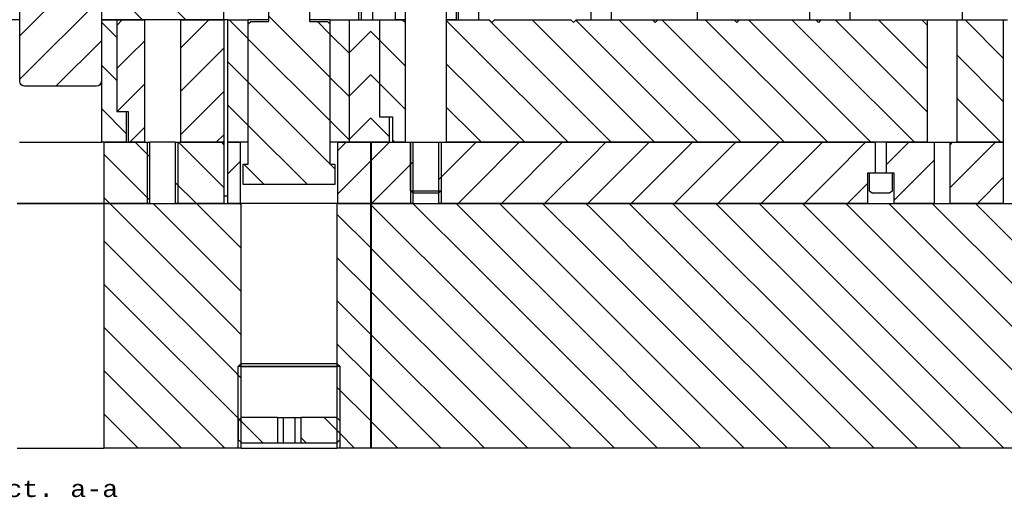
# Model space of a CAD drawing. Header units: inches. Extents: x 3 to 289, y 4 to 291.
# Tile 606 of 634: x 244 to 256, y 144 to 150. Entities that reach past the tile are written whole.
import ezdxf
from ezdxf.enums import TextEntityAlignment as Align

# ---------------------------------------------------------------- set-up
doc = ezdxf.new("R2010")
doc.units = ezdxf.units.IN
doc.header["$LTSCALE"] = 0.5
doc.header["$MEASUREMENT"] = 0
doc.layers.add('MFB', color=7, linetype='Continuous')
doc.styles.add('VERO2-Courier New', font='cour.ttf')

msp = doc.modelspace()

# ---------------------------------------------------------------- linework, layer by layer
at = {"layer": 'MFB', "color": 9, "linetype": 'Continuous'}
for p, q in [((244.171, 149.071), (244.171, 154.951)), ((245.171, 154.951), (245.171, 149.071)), ((249.546, 149.823), (249.546, 150.698)), ((245.171, 150.627), (244.171, 149.627)), ((245.171, 150.627), (244.171, 149.627)), ((248.771, 150.568), (248.771, 149.823)), ((248.896, 149.823), (248.896, 150.568)), ((249.396, 150.568), (249.396, 149.823)), ((249.521, 149.823), (249.521, 150.568)), ((245.171, 150.097), (244.171, 149.097)), ((245.171, 150.097), (244.171, 149.097)), ((247.221, 149.803), (247.221, 150.103)), ((247.721, 150.103), (247.721, 149.803)), ((251.421, 149.823), (251.421, 150.011)), ((252.471, 150.011), (252.471, 149.823)), ((253.846, 150.011), (253.846, 149.823)), ((254.346, 149.823), (254.346, 150.011)), ((255.721, 149.823), (255.721, 150.011)), ((245.172, 149.823), (245.172, 148.323)), ((245.172, 149.823), (245.359, 149.823)), ((245.427, 149.823), (245.359, 149.755)), ((245.427, 149.823), (245.359, 149.755)), ((245.359, 149.823), (245.359, 148.698)), ((245.359, 149.823), (245.359, 148.698)), ((245.359, 149.823), (245.52, 149.823)), ((245.52, 149.823), (245.702, 149.823)), ((245.702, 148.323), (245.702, 149.823)), ((246.488, 149.823), (246.14, 149.475)), ((246.488, 149.823), (246.14, 149.475)), ((246.14, 149.823), (246.14, 148.323)), ((246.14, 149.823), (246.671, 149.823)), ((246.671, 149.823), (246.671, 148.323)), ((246.721, 148.323), (246.721, 149.823)), ((246.721, 149.823), (246.777, 149.823)), ((246.777, 149.782), (246.736, 149.823)), ((246.777, 149.782), (246.736, 149.823)), ((246.777, 149.823), (246.97, 149.823)), ((246.97, 148.323), (246.97, 149.823)), ((247.043, 149.823), (246.97, 149.823)), ((247.971, 149.119), (247.221, 149.869)), ((247.971, 149.119), (247.221, 149.869)), ((247.971, 149.823), (247.899, 149.823)), ((247.971, 149.823), (247.971, 148.323)), ((247.971, 149.823), (248.205, 149.823)), ((248.205, 149.823), (248.205, 148.323)), ((248.205, 149.823), (248.471, 149.823)), ((248.205, 149.823), (248.205, 148.323)), ((248.471, 149.823), (248.578, 149.823)), ((248.578, 149.823), (248.578, 148.636)), ((248.578, 149.823), (248.578, 148.636)), ((248.578, 149.823), (248.896, 149.823)), ((248.896, 149.823), (248.771, 149.823)), ((248.896, 149.785), (248.858, 149.823)), ((248.896, 149.785), (248.858, 149.823)), ((248.896, 148.323), (248.896, 149.823)), ((249.396, 149.823), (249.396, 148.323)), ((249.396, 149.823), (249.737, 149.823)), ((249.521, 149.823), (249.396, 149.823)), ((249.737, 149.823), (249.924, 149.823)), ((251.17, 148.571), (249.918, 149.823)), ((251.17, 148.571), (249.918, 149.823)), ((249.956, 149.792), (249.924, 149.823)), ((249.987, 149.823), (249.956, 149.792)), ((249.987, 149.823), (250.924, 149.823)), ((251.17, 149.101), (250.449, 149.823)), ((251.17, 149.101), (250.449, 149.823)), ((250.956, 149.792), (250.924, 149.823)), ((250.987, 149.823), (250.956, 149.792)), ((251.17, 149.632), (250.983, 149.819)), ((251.17, 149.632), (250.983, 149.819)), ((250.987, 149.823), (251.17, 149.823)), ((251.17, 149.823), (251.924, 149.823)), ((252.042, 149.29), (251.509, 149.823)), ((252.042, 149.29), (251.509, 149.823)), ((251.956, 149.792), (251.924, 149.823)), ((251.924, 149.823), (251.987, 149.823)), ((251.987, 149.823), (251.956, 149.792)), ((251.987, 149.823), (252.042, 149.823)), ((252.042, 149.82), (252.04, 149.823)), ((252.042, 149.82), (252.04, 149.823)), ((252.042, 149.823), (252.924, 149.823)), ((253.54, 148.323), (252.042, 149.82)), ((253.54, 148.323), (252.042, 149.82)), ((254.07, 148.323), (252.57, 149.823)), ((254.07, 148.323), (252.57, 149.823)), ((252.956, 149.792), (252.924, 149.823)), ((252.924, 149.823), (252.987, 149.823)), ((252.987, 149.823), (252.956, 149.792)), ((252.971, 149.823), (252.971, 149.828)), ((252.987, 149.823), (253.924, 149.823)), ((254.115, 148.808), (253.1, 149.823)), ((254.115, 148.808), (253.1, 149.823)), ((254.115, 149.339), (253.631, 149.823)), ((254.115, 149.339), (253.631, 149.823)), ((253.956, 149.792), (253.924, 149.823)), ((253.924, 149.823), (253.987, 149.823)), ((253.987, 149.823), (253.956, 149.792)), ((253.987, 149.823), (254.115, 149.823)), ((254.115, 149.823), (255.291, 149.823)), ((255.291, 148.692), (254.161, 149.823)), ((255.291, 148.692), (254.161, 149.823)), ((255.291, 149.223), (254.691, 149.823)), ((255.291, 149.223), (254.691, 149.823)), ((255.221, 149.828), (255.221, 149.823)), ((255.291, 149.753), (255.222, 149.823)), ((255.291, 149.753), (255.222, 149.823)), ((255.291, 148.323), (255.291, 149.823)), ((255.291, 149.823), (255.651, 149.823)), ((255.651, 149.823), (255.651, 148.323)), ((255.651, 149.823), (256.221, 149.823)), ((256.221, 149.354), (255.752, 149.823)), ((256.221, 149.354), (255.752, 149.823)), ((256.221, 149.823), (256.221, 148.323)), ((245.359, 149.609), (245.172, 149.796)), ((245.359, 149.609), (245.172, 149.796)), ((246.97, 149.589), (246.777, 149.782)), ((246.97, 149.589), (246.777, 149.782)), ((246.971, 149.773), (247.001, 149.803)), ((246.971, 148.053), (246.971, 149.773)), ((247.001, 149.803), (247.221, 149.803)), ((247.721, 149.803), (247.941, 149.803)), ((247.971, 149.649), (247.817, 149.803)), ((247.971, 149.649), (247.817, 149.803)), ((247.941, 149.803), (247.971, 149.773)), ((247.971, 149.773), (247.971, 148.053)), ((249.737, 149.474), (249.396, 149.815)), ((249.737, 149.474), (249.396, 149.815)), ((247.971, 148.588), (246.971, 149.588)), ((247.971, 148.588), (246.971, 149.588)), ((248.205, 149.415), (247.971, 149.648)), ((248.205, 149.415), (247.971, 149.648)), ((248.471, 149.685), (248.205, 149.419)), ((248.471, 149.685), (248.205, 149.419)), ((248.578, 149.573), (248.471, 149.679)), ((248.578, 149.573), (248.471, 149.679)), ((252.042, 148.76), (251.17, 149.632)), ((252.042, 148.76), (251.17, 149.632)), ((245.171, 149.567), (244.615, 149.011)), ((245.171, 149.567), (244.615, 149.011)), ((245.702, 149.568), (245.52, 149.386)), ((245.702, 149.568), (245.52, 149.386)), ((246.671, 149.476), (246.14, 148.944)), ((246.671, 149.476), (246.14, 148.944)), ((248.896, 149.254), (248.578, 149.573)), ((248.896, 149.254), (248.578, 149.573)), ((250.888, 148.323), (249.737, 149.474)), ((250.888, 148.323), (249.737, 149.474)), ((245.52, 149.386), (245.359, 149.225)), ((245.52, 149.386), (245.359, 149.225)), ((255.131, 148.323), (254.115, 149.339)), ((255.131, 148.323), (254.115, 149.339)), ((256.221, 148.824), (255.651, 149.394)), ((256.221, 148.824), (255.651, 149.394)), ((245.359, 149.079), (245.172, 149.266)), ((245.359, 149.079), (245.172, 149.266)), ((246.777, 149.252), (246.721, 149.308)), ((246.777, 149.252), (246.721, 149.308)), ((246.97, 149.058), (246.777, 149.252)), ((246.97, 149.058), (246.777, 149.252)), ((249.737, 148.943), (249.396, 149.285)), ((249.737, 148.943), (249.396, 149.285)), ((253.009, 148.323), (252.042, 149.29)), ((253.009, 148.323), (252.042, 149.29)), ((248.205, 148.884), (247.971, 149.118)), ((248.205, 148.884), (247.971, 149.118)), ((248.471, 149.154), (248.205, 148.889)), ((248.471, 149.154), (248.205, 148.889)), ((248.578, 149.042), (248.471, 149.149)), ((248.578, 149.042), (248.471, 149.149)), ((251.949, 148.323), (251.17, 149.101)), ((251.949, 148.323), (251.17, 149.101)), ((245.111, 149.011), (244.231, 149.011)), ((245.702, 149.037), (245.52, 148.855)), ((245.702, 149.037), (245.52, 148.855)), ((247.971, 148.058), (246.971, 149.058)), ((247.971, 148.058), (246.971, 149.058)), ((248.896, 148.724), (248.578, 149.042)), ((248.896, 148.724), (248.578, 149.042)), ((245.52, 148.855), (245.363, 148.698)), ((245.52, 148.855), (245.363, 148.698)), ((246.671, 148.945), (246.14, 148.414)), ((246.671, 148.945), (246.14, 148.414)), ((250.358, 148.323), (249.737, 148.943)), ((250.358, 148.323), (249.737, 148.943)), ((256.191, 148.323), (255.651, 148.864)), ((256.191, 148.323), (255.651, 148.864)), ((245.476, 148.432), (245.172, 148.736)), ((245.476, 148.432), (245.172, 148.736)), ((246.777, 148.721), (246.721, 148.778)), ((246.777, 148.721), (246.721, 148.778)), ((249.737, 148.413), (249.396, 148.754)), ((249.737, 148.413), (249.396, 148.754)), ((252.479, 148.323), (252.042, 148.76)), ((252.479, 148.323), (252.042, 148.76)), ((254.6, 148.323), (254.115, 148.808)), ((254.6, 148.323), (254.115, 148.808)), ((245.359, 148.698), (245.476, 148.698)), ((245.359, 148.698), (245.499, 148.698)), ((245.476, 148.698), (245.476, 148.323)), ((245.499, 148.698), (245.499, 148.323)), ((246.97, 148.528), (246.777, 148.721)), ((246.97, 148.528), (246.777, 148.721)), ((248.471, 148.624), (248.205, 148.358)), ((248.471, 148.624), (248.205, 148.358)), ((248.698, 148.392), (248.471, 148.619)), ((248.698, 148.392), (248.471, 148.619)), ((248.578, 148.636), (248.698, 148.636)), ((248.578, 148.636), (248.738, 148.636)), ((248.698, 148.636), (248.698, 148.323)), ((248.738, 148.636), (248.738, 148.323)), ((245.702, 148.507), (245.52, 148.325)), ((245.702, 148.507), (245.52, 148.325)), ((247.696, 147.803), (246.971, 148.528)), ((247.696, 147.803), (246.971, 148.528)), ((248.205, 148.354), (247.971, 148.588)), ((248.205, 148.354), (247.971, 148.588)), ((251.418, 148.323), (251.17, 148.571)), ((251.418, 148.323), (251.17, 148.571)), ((246.671, 148.415), (246.579, 148.323)), ((246.671, 148.415), (246.579, 148.323)), ((249.827, 148.323), (249.737, 148.413)), ((249.827, 148.323), (249.737, 148.413)), ((244.17, 148.323), (245.172, 148.323)), ((245.476, 148.323), (245.172, 148.323)), ((245.202, 148.323), (245.202, 147.573)), ((245.202, 148.323), (245.52, 148.323)), ((245.52, 148.323), (245.499, 148.323)), ((245.52, 148.325), (245.518, 148.323)), ((245.52, 148.325), (245.518, 148.323)), ((245.52, 148.323), (245.765, 148.323)), ((245.702, 148.323), (245.52, 148.323)), ((245.765, 148.143), (245.585, 148.323)), ((245.765, 148.143), (245.585, 148.323)), ((245.765, 147.573), (245.765, 148.323)), ((246.077, 148.323), (245.765, 148.323)), ((246.077, 148.323), (246.077, 147.573)), ((246.077, 148.323), (246.671, 148.323)), ((246.671, 147.767), (246.115, 148.323)), ((246.671, 147.767), (246.115, 148.323)), ((246.671, 148.323), (246.14, 148.323)), ((246.671, 148.297), (246.645, 148.323)), ((246.671, 148.297), (246.645, 148.323)), ((246.671, 148.323), (246.671, 147.573)), ((246.721, 147.573), (246.721, 148.323)), ((246.721, 148.323), (246.777, 148.323)), ((246.777, 148.323), (246.721, 148.323)), ((246.777, 148.323), (246.877, 148.323)), ((246.97, 148.323), (246.777, 148.323)), ((246.877, 147.573), (246.877, 148.323)), ((246.97, 148.323), (246.971, 148.323)), ((248.205, 148.323), (247.971, 148.323)), ((247.971, 148.323), (247.971, 148.323)), ((248.17, 148.323), (248.065, 148.218)), ((248.17, 148.323), (248.065, 148.218)), ((248.065, 148.323), (248.065, 147.573)), ((248.065, 148.323), (248.471, 148.323)), ((248.471, 148.323), (248.205, 148.323)), ((248.698, 148.323), (248.471, 148.323)), ((248.471, 147.573), (248.471, 148.323)), ((248.7, 148.323), (248.478, 148.101)), ((248.7, 148.323), (248.478, 148.101)), ((248.478, 148.323), (248.478, 147.573)), ((248.478, 148.323), (248.99, 148.323)), ((248.767, 148.323), (248.738, 148.352)), ((248.767, 148.323), (248.738, 148.352)), ((248.896, 148.323), (248.738, 148.323)), ((248.99, 147.573), (248.99, 148.323)), ((249.302, 148.323), (249.302, 147.573)), ((249.302, 148.323), (249.737, 148.323)), ((249.737, 148.299), (249.333, 147.895)), ((249.737, 148.299), (249.333, 147.895)), ((249.737, 148.323), (249.396, 148.323)), ((250.291, 148.323), (249.737, 147.769)), ((249.761, 148.323), (249.737, 148.299)), ((250.291, 148.323), (249.737, 147.769)), ((249.761, 148.323), (249.737, 148.299)), ((249.737, 148.323), (254.115, 148.323)), ((254.115, 148.323), (249.737, 148.323)), ((250.822, 148.323), (250.072, 147.573)), ((250.822, 148.323), (250.072, 147.573)), ((251.882, 148.323), (251.17, 147.611)), ((251.352, 148.323), (251.17, 148.141)), ((251.882, 148.323), (251.17, 147.611)), ((251.352, 148.323), (251.17, 148.141)), ((252.413, 148.323), (252.042, 147.953)), ((252.413, 148.323), (252.042, 147.953)), ((252.943, 148.323), (252.193, 147.573)), ((252.943, 148.323), (252.193, 147.573)), ((253.473, 148.323), (252.723, 147.573)), ((253.473, 148.323), (252.723, 147.573)), ((254.004, 148.323), (253.254, 147.573)), ((254.004, 148.323), (253.254, 147.573)), ((254.534, 148.323), (254.115, 147.904)), ((254.534, 148.323), (254.115, 147.904)), ((254.115, 148.323), (254.657, 148.323)), ((255.291, 148.323), (254.115, 148.323)), ((254.657, 147.948), (254.657, 148.323)), ((255.064, 148.323), (254.785, 148.044)), ((255.064, 148.323), (254.785, 148.044)), ((254.785, 148.323), (254.785, 147.948)), ((254.785, 148.323), (255.377, 148.323)), ((255.377, 147.573), (255.377, 148.323)), ((255.377, 148.323), (255.565, 148.323)), ((256.125, 148.323), (255.565, 147.763)), ((255.595, 148.323), (255.565, 148.293)), ((256.125, 148.323), (255.565, 147.763)), ((255.595, 148.323), (255.565, 148.293)), ((255.565, 148.323), (255.565, 147.573)), ((255.565, 148.323), (256.221, 148.323)), ((255.661, 148.323), (255.651, 148.333)), ((255.661, 148.323), (255.651, 148.333)), ((256.221, 148.323), (255.651, 148.323)), ((256.221, 148.323), (256.221, 147.573)), ((245.52, 147.857), (245.202, 148.175)), ((245.52, 147.857), (245.202, 148.175)), ((251.17, 148.141), (250.602, 147.573)), ((251.17, 148.141), (250.602, 147.573)), ((246.877, 148.091), (246.777, 147.991)), ((246.877, 148.091), (246.777, 147.991)), ((246.908, 147.803), (246.908, 148.053)), ((246.908, 148.053), (246.971, 148.053)), ((247.165, 147.803), (246.915, 148.053)), ((247.165, 147.803), (246.915, 148.053)), ((247.971, 148.053), (248.033, 148.053)), ((248.033, 147.995), (247.976, 148.053)), ((248.033, 147.995), (247.976, 148.053)), ((248.033, 148.053), (248.033, 147.803)), ((248.471, 148.094), (248.065, 147.687)), ((248.471, 148.094), (248.065, 147.687)), ((248.958, 148.051), (248.481, 147.573)), ((248.958, 148.051), (248.481, 147.573)), ((248.99, 148.082), (248.958, 148.051)), ((255.377, 148.106), (254.881, 147.609)), ((255.377, 148.106), (254.881, 147.609)), ((246.777, 147.991), (246.721, 147.935)), ((246.777, 147.991), (246.721, 147.935)), ((249.333, 147.895), (249.302, 147.864)), ((252.042, 147.953), (251.663, 147.573)), ((252.042, 147.953), (251.663, 147.573)), ((254.115, 147.904), (253.784, 147.573)), ((254.115, 147.904), (253.784, 147.573)), ((254.561, 147.948), (254.657, 147.948)), ((254.561, 147.573), (254.561, 147.948)), ((254.785, 147.948), (254.881, 147.948)), ((254.881, 147.948), (254.881, 147.573)), ((245.765, 147.613), (245.52, 147.857)), ((245.765, 147.613), (245.52, 147.857)), ((246.335, 147.573), (246.077, 147.83)), ((246.335, 147.573), (246.077, 147.83)), ((248.033, 147.803), (246.908, 147.803)), ((249.737, 147.769), (249.541, 147.573)), ((249.737, 147.769), (249.541, 147.573)), ((254.561, 147.82), (254.314, 147.573)), ((254.561, 147.82), (254.314, 147.573)), ((256.221, 147.889), (255.905, 147.573)), ((256.221, 147.889), (255.905, 147.573)), ((246.671, 147.667), (246.72, 147.667)), ((246.72, 147.667), (246.721, 147.667)), ((244.14, 147.573), (245.202, 147.573)), ((245.274, 147.573), (245.202, 147.645)), ((245.274, 147.573), (245.202, 147.645)), ((245.52, 147.573), (245.202, 147.573)), ((245.765, 147.573), (245.52, 147.573)), ((246.671, 147.573), (246.077, 147.573)), ((246.777, 147.573), (246.721, 147.573)), ((246.877, 147.573), (246.777, 147.573)), ((248.471, 147.573), (248.065, 147.573)), ((248.478, 147.573), (248.471, 147.573)), ((248.99, 147.573), (248.478, 147.573)), ((249.737, 147.573), (249.302, 147.573)), ((254.115, 147.573), (249.737, 147.573)), ((251.17, 147.611), (251.132, 147.573)), ((251.17, 147.611), (251.132, 147.573)), ((254.561, 147.573), (254.115, 147.573)), ((255.377, 147.573), (254.881, 147.573)), ((255.377, 147.575), (255.375, 147.573)), ((255.377, 147.575), (255.375, 147.573)), ((256.221, 147.573), (255.565, 147.573))]:
    msp.add_line(p, q, dxfattribs=at)
at = {"layer": 'MFB', "color": 190, "linetype": 'Continuous'}
for p, q in [((244.171, 149.823), (244.171, 151.511)), ((245.171, 151.511), (245.171, 149.823)), ((246.671, 149.823), (246.671, 151.511)), ((246.206, 149.823), (245.52, 150.509)), ((246.206, 149.823), (245.52, 150.509)), ((245.676, 149.823), (245.52, 149.978)), ((245.676, 149.823), (245.52, 149.978)), ((244.171, 149.823), (243.588, 149.823)), ((245.52, 149.823), (245.171, 149.823)), ((246.671, 149.823), (245.52, 149.823))]:
    msp.add_line(p, q, dxfattribs=at)
at = {"layer": 'MFB', "color": 136, "linetype": 'Continuous'}
for p, q in [((248.896, 148.323), (248.896, 150.573)), ((249.396, 150.573), (249.396, 148.323)), ((248.896, 148.323), (249.396, 148.323)), ((248.958, 147.729), (248.958, 148.323)), ((249.333, 148.323), (249.333, 147.729)), ((248.958, 147.729), (249.333, 147.729)), ((248.99, 147.698), (248.958, 147.729)), ((249.302, 147.698), (248.99, 147.698)), ((249.333, 147.729), (249.302, 147.698))]:
    msp.add_line(p, q, dxfattribs=at)
at = {"layer": 'MFB', "color": 4, "linetype": 'Continuous'}
for p, q in [((248.327, 149.823), (248.327, 150.011)), ((248.359, 149.823), (248.359, 150.011)), ((249.796, 149.823), (249.796, 150.011)), ((251.171, 149.823), (251.171, 150.011)), ((246.72, 147.573), (246.72, 147.667)), ((246.885, 145.573), (248.057, 145.573))]:
    msp.add_line(p, q, dxfattribs=at)
at = {"layer": 'MFB', "color": 30, "linetype": 'Continuous'}
for p, q in [((248.496, 149.823), (248.496, 150.011)), ((246.721, 149.823), (246.671, 149.823)), ((247.221, 149.823), (247.043, 149.823)), ((247.899, 149.823), (247.721, 149.823)), ((256.221, 149.823), (256.271, 149.823)), ((246.888, 144.948), (246.846, 144.906)), ((246.846, 144.906), (246.846, 144.677)), ((247.151, 144.636), (246.863, 144.923)), ((247.151, 144.636), (246.863, 144.923)), ((247.327, 144.948), (246.888, 144.948)), ((247.327, 144.948), (247.327, 144.636)), ((247.327, 144.948), (247.399, 144.948)), ((247.399, 144.948), (247.399, 144.636)), ((247.399, 144.948), (247.543, 144.948)), ((247.543, 144.948), (247.543, 144.636)), ((247.543, 144.948), (247.615, 144.948)), ((247.615, 144.948), (247.615, 144.636)), ((248.054, 144.948), (247.615, 144.948)), ((248.096, 144.751), (247.899, 144.948)), ((248.096, 144.751), (247.899, 144.948)), ((248.096, 144.906), (248.054, 144.948)), ((248.096, 144.677), (248.096, 144.906)), ((246.846, 144.677), (246.888, 144.636)), ((246.888, 144.636), (247.327, 144.636)), ((247.327, 144.636), (247.399, 144.636)), ((247.399, 144.636), (247.543, 144.636)), ((247.543, 144.636), (247.615, 144.636)), ((247.681, 144.636), (247.615, 144.701)), ((247.681, 144.636), (247.615, 144.701)), ((247.615, 144.636), (248.054, 144.636)), ((248.054, 144.636), (248.096, 144.677))]:
    msp.add_line(p, q, dxfattribs=at)
at = {"layer": 'MFB', "color": 2, "linetype": 'Continuous'}
for p, q in [((245.733, 148.323), (245.733, 147.573)), ((246.108, 148.323), (246.108, 147.573)), ((248.958, 148.323), (248.958, 147.573)), ((249.333, 148.323), (249.333, 147.573)), ((246.885, 145.612), (246.846, 145.573)), ((246.885, 145.612), (248.057, 145.612)), ((248.057, 145.612), (248.096, 145.573)), ((246.846, 144.573), (246.846, 145.573)), ((248.096, 145.573), (246.846, 145.573)), ((248.096, 144.573), (248.096, 145.573))]:
    msp.add_line(p, q, dxfattribs=at)
at = {"layer": 'MFB', "color": 132, "linetype": 'Continuous'}
for p, q in [((254.581, 147.948), (254.861, 147.948)), ((254.581, 147.723), (254.581, 147.948)), ((254.861, 147.948), (254.861, 147.723)), ((254.616, 147.698), (254.581, 147.723)), ((254.826, 147.698), (254.616, 147.698)), ((254.861, 147.723), (254.826, 147.698))]:
    msp.add_line(p, q, dxfattribs=at)
at = {"layer": 'MFB', "color": 254, "linetype": 'Continuous'}
for p, q in [((245.202, 147.573), (244.14, 147.573)), ((245.202, 147.573), (245.202, 144.573)), ((245.202, 147.573), (245.52, 147.573)), ((245.52, 147.327), (245.274, 147.573)), ((245.52, 147.327), (245.274, 147.573)), ((245.52, 147.573), (246.777, 147.573)), ((246.777, 146.6), (245.804, 147.573)), ((246.777, 146.6), (245.804, 147.573)), ((246.777, 147.13), (246.335, 147.573)), ((246.777, 147.13), (246.335, 147.573)), ((246.777, 147.573), (246.885, 147.573)), ((246.885, 147.553), (246.865, 147.573)), ((246.885, 147.553), (246.865, 147.573)), ((246.885, 145.573), (246.885, 147.573)), ((248.057, 147.573), (246.885, 147.573)), ((248.057, 147.573), (248.057, 145.573)), ((248.057, 147.573), (248.471, 147.573)), ((248.471, 147.558), (248.456, 147.573)), ((248.471, 147.558), (248.456, 147.573)), ((248.471, 144.573), (248.471, 147.573)), ((248.471, 147.573), (248.478, 147.573)), ((248.478, 147.573), (248.478, 144.573)), ((248.478, 147.573), (249.737, 147.573)), ((249.737, 146.292), (248.478, 147.551)), ((249.737, 146.292), (248.478, 147.551)), ((249.737, 146.822), (248.986, 147.573)), ((249.737, 146.822), (248.986, 147.573)), ((249.737, 147.352), (249.517, 147.573)), ((249.737, 147.352), (249.517, 147.573)), ((249.737, 147.573), (254.115, 147.573)), ((251.17, 146.45), (250.047, 147.573)), ((251.17, 146.45), (250.047, 147.573)), ((251.17, 146.98), (250.577, 147.573)), ((251.17, 146.98), (250.577, 147.573)), ((251.17, 147.51), (251.108, 147.573)), ((251.17, 147.51), (251.108, 147.573)), ((252.042, 147.169), (251.638, 147.573)), ((252.042, 147.169), (251.638, 147.573)), ((254.115, 145.627), (252.168, 147.573)), ((254.115, 145.627), (252.168, 147.573)), ((254.115, 146.157), (252.699, 147.573)), ((254.115, 146.157), (252.699, 147.573)), ((254.115, 146.687), (253.229, 147.573)), ((254.115, 146.687), (253.229, 147.573)), ((254.115, 147.217), (253.759, 147.573)), ((254.115, 147.217), (253.759, 147.573)), ((254.115, 147.573), (256.387, 147.573)), ((256.387, 145.475), (254.29, 147.573)), ((256.387, 145.475), (254.29, 147.573)), ((256.387, 146.006), (254.82, 147.573)), ((256.387, 146.006), (254.82, 147.573)), ((256.387, 146.536), (255.35, 147.573)), ((256.387, 146.536), (255.35, 147.573)), ((256.387, 147.066), (255.881, 147.573)), ((256.387, 147.066), (255.881, 147.573)), ((248.471, 147.028), (248.057, 147.442)), ((248.471, 147.028), (248.057, 147.442)), ((252.042, 146.638), (251.17, 147.51)), ((252.042, 146.638), (251.17, 147.51)), ((246.777, 146.07), (245.52, 147.327)), ((246.777, 146.07), (245.52, 147.327)), ((251.17, 145.919), (249.737, 147.352)), ((251.17, 145.919), (249.737, 147.352)), ((254.115, 145.096), (252.042, 147.169)), ((254.115, 145.096), (252.042, 147.169)), ((256.387, 144.945), (254.115, 147.217)), ((256.387, 144.945), (254.115, 147.217)), ((245.52, 146.796), (245.202, 147.114)), ((245.52, 146.796), (245.202, 147.114)), ((246.885, 147.023), (246.777, 147.13)), ((246.885, 147.023), (246.777, 147.13)), ((249.737, 145.761), (248.478, 147.02)), ((249.737, 145.761), (248.478, 147.02)), ((252.042, 146.108), (251.17, 146.98)), ((252.042, 146.108), (251.17, 146.98)), ((248.471, 146.497), (248.057, 146.911)), ((248.471, 146.497), (248.057, 146.911)), ((251.17, 145.389), (249.737, 146.822)), ((251.17, 145.389), (249.737, 146.822)), ((246.777, 145.539), (245.52, 146.796)), ((246.777, 145.539), (245.52, 146.796)), ((256.229, 144.573), (254.115, 146.687)), ((256.229, 144.573), (254.115, 146.687)), ((245.52, 146.266), (245.202, 146.584)), ((245.52, 146.266), (245.202, 146.584)), ((246.885, 146.492), (246.777, 146.6)), ((246.885, 146.492), (246.777, 146.6)), ((254.108, 144.573), (252.042, 146.638)), ((254.108, 144.573), (252.042, 146.638)), ((249.737, 145.231), (248.478, 146.49)), ((249.737, 145.231), (248.478, 146.49)), ((252.042, 145.578), (251.17, 146.45)), ((252.042, 145.578), (251.17, 146.45)), ((248.471, 145.967), (248.057, 146.381)), ((248.471, 145.967), (248.057, 146.381)), ((246.777, 145.009), (245.52, 146.266)), ((246.777, 145.009), (245.52, 146.266)), ((251.17, 144.859), (249.737, 146.292)), ((251.17, 144.859), (249.737, 146.292)), ((253.577, 144.573), (252.042, 146.108)), ((253.577, 144.573), (252.042, 146.108)), ((255.699, 144.573), (254.115, 146.157)), ((255.699, 144.573), (254.115, 146.157)), ((245.52, 145.736), (245.202, 146.054)), ((245.52, 145.736), (245.202, 146.054)), ((246.885, 145.962), (246.777, 146.07)), ((246.885, 145.962), (246.777, 146.07)), ((249.737, 144.701), (248.478, 145.96)), ((249.737, 144.701), (248.478, 145.96)), ((248.471, 145.437), (248.057, 145.851)), ((248.471, 145.437), (248.057, 145.851)), ((252.042, 145.047), (251.17, 145.919)), ((252.042, 145.047), (251.17, 145.919)), ((246.683, 144.573), (245.52, 145.736)), ((246.683, 144.573), (245.52, 145.736)), ((250.926, 144.573), (249.737, 145.761)), ((250.926, 144.573), (249.737, 145.761)), ((255.168, 144.573), (254.115, 145.627)), ((255.168, 144.573), (254.115, 145.627)), ((245.52, 145.205), (245.202, 145.523)), ((245.52, 145.205), (245.202, 145.523)), ((246.885, 145.432), (246.777, 145.539)), ((246.885, 145.432), (246.777, 145.539)), ((246.885, 144.573), (246.885, 145.573)), ((248.057, 145.573), (248.057, 144.573)), ((253.047, 144.573), (252.042, 145.578)), ((253.047, 144.573), (252.042, 145.578)), ((249.335, 144.573), (248.478, 145.429)), ((249.335, 144.573), (248.478, 145.429)), ((251.986, 144.573), (251.17, 145.389)), ((251.986, 144.573), (251.17, 145.389)), ((248.471, 144.906), (248.057, 145.32)), ((248.471, 144.906), (248.057, 145.32)), ((246.153, 144.573), (245.52, 145.205)), ((246.153, 144.573), (245.52, 145.205)), ((250.395, 144.573), (249.737, 145.231)), ((250.395, 144.573), (249.737, 145.231)), ((246.863, 144.923), (246.777, 145.009)), ((246.863, 144.923), (246.777, 145.009)), ((252.517, 144.573), (252.042, 145.047)), ((252.517, 144.573), (252.042, 145.047)), ((254.638, 144.573), (254.115, 145.096)), ((254.638, 144.573), (254.115, 145.096)), ((245.52, 144.675), (245.202, 144.993)), ((245.52, 144.675), (245.202, 144.993)), ((246.885, 144.901), (246.863, 144.923)), ((246.885, 144.901), (246.863, 144.923)), ((248.804, 144.573), (248.478, 144.899)), ((248.804, 144.573), (248.478, 144.899)), ((248.096, 144.751), (248.057, 144.79)), ((248.096, 144.751), (248.057, 144.79)), ((251.456, 144.573), (251.17, 144.859)), ((251.456, 144.573), (251.17, 144.859)), ((245.622, 144.573), (245.52, 144.675)), ((245.622, 144.573), (245.52, 144.675)), ((248.274, 144.573), (248.096, 144.751)), ((248.274, 144.573), (248.096, 144.751)), ((249.865, 144.573), (249.737, 144.701)), ((249.865, 144.573), (249.737, 144.701)), ((244.14, 144.573), (245.202, 144.573)), ((245.52, 144.573), (245.202, 144.573)), ((246.777, 144.573), (245.52, 144.573)), ((246.885, 144.573), (246.777, 144.573)), ((246.885, 144.573), (248.057, 144.573)), ((248.471, 144.573), (248.057, 144.573)), ((248.478, 144.573), (248.471, 144.573)), ((249.737, 144.573), (248.478, 144.573)), ((254.115, 144.573), (249.737, 144.573)), ((256.387, 144.573), (254.115, 144.573))]:
    msp.add_line(p, q, dxfattribs=at)
at = {"layer": 'MFB', "color": 9, "linetype": 'Continuous', "extrusion": (0, 0, -1)}
for centre, start, end in [((-244.231, 149.071), 270, 0), ((-245.111, 149.071), 180, 270)]:
    msp.add_arc(centre, 0.06, start, end, dxfattribs=at)

# ---------------------------------------------------------------- texts
at = {"layer": 'MFB', "color": 7, "linetype": 'Continuous', "style": 'VERO2-Courier New', "width": 0.931388}
msp.add_text('Sect. a-a', height=0.2, dxfattribs=at).set_placement((243.615, 143.973), (245.377, 143.973), align=Align.FIT)

doc.saveas('drawing.dxf')
